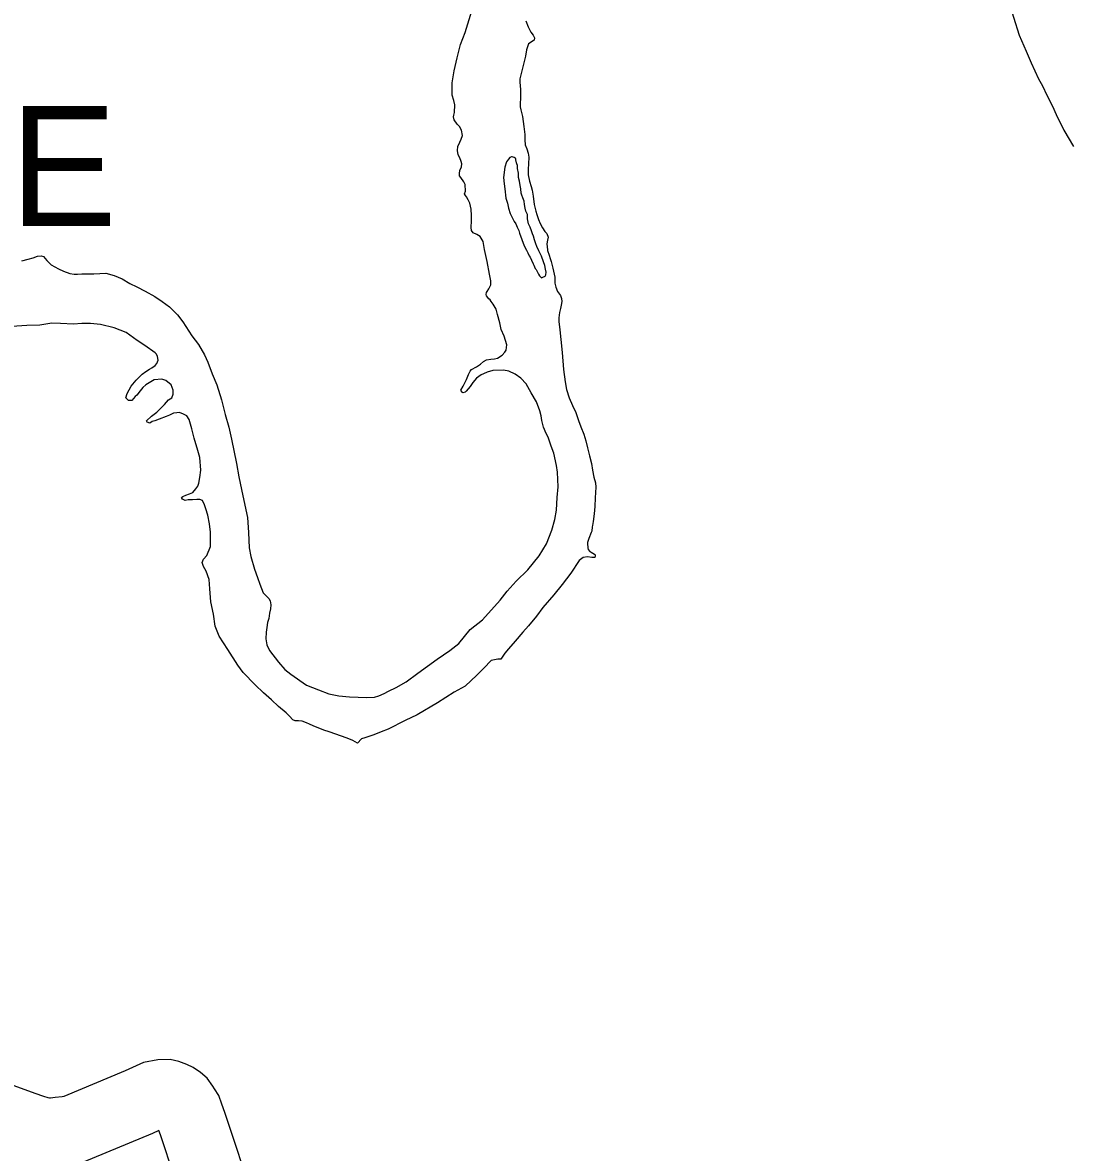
# Model space of a CAD drawing. Extents: x -939622 to -934245, y 1383184 to 1385301.
# Drawn here: x -935488.43 to -935474.6, y 1384336.71 to 1384351.61 of the extents above; entities that cross this region are included whole.
import ezdxf

# ---------------------------------------------------------------- set-up
doc = ezdxf.new("R2010")
doc.units = 0
for name, color, linetype in [('10', 7, 'Continuous'), ('15', 7, 'Continuous'), ('9', 7, 'Continuous')]:
    doc.layers.add(name, color=color, linetype=linetype)

msp = doc.modelspace()

# ---------------------------------------------------------------- linework, layer by layer
at = {"layer": '10'}
msp.add_lwpolyline([(-935475.479, 1384352.328), (-935475.465, 1384352.21), (-935475.445, 1384352.092), (-935475.441, 1384352.014), (-935475.411, 1384351.84), (-935475.362, 1384351.683), (-935475.288, 1384351.447), (-935475.195, 1384351.237), (-935475.13, 1384351.083), (-935475.033, 1384350.87), (-935474.98, 1384350.776), (-935474.923, 1384350.653), (-935474.847, 1384350.51), (-935474.796, 1384350.398), (-935474.699, 1384350.194), (-935474.569, 1384349.975)], dxfattribs=at)
at = {"layer": '15'}
for points in [[(-935485.384, 1384336.08), (-935485.764, 1384337.233), (-935485.803, 1384337.341), (-935485.845, 1384337.456), (-935485.901, 1384337.543), (-935485.924, 1384337.581), (-935485.999, 1384337.686), (-935486.084, 1384337.759), (-935486.183, 1384337.827), (-935486.266, 1384337.867), (-935486.37, 1384337.904), (-935486.484, 1384337.93), (-935486.649, 1384337.928), (-935486.838, 1384337.891), (-935487.079, 1384337.782), (-935487.887, 1384337.445), (-935487.912, 1384337.441), (-935488.001, 1384337.431), (-935488.066, 1384337.42), (-935488.076, 1384337.42), (-935488.096, 1384337.424), (-935488.154, 1384337.442), (-935488.266, 1384337.482), (-935489.052, 1384337.769)], [(-935486.255, 1384335.847), (-935486.614, 1384336.937), (-935486.635, 1384336.995), (-935486.721, 1384336.956), (-935487.643, 1384336.572)]]:
    msp.add_lwpolyline(points, dxfattribs=at)
at = {"layer": '9'}
for points in [[(-935482.51, 1384349.069), (-935482.514, 1384349.15), (-935482.533, 1384349.231), (-935482.557, 1384349.273), (-935482.578, 1384349.312), (-935482.591, 1384349.33), (-935482.603, 1384349.354), (-935482.588, 1384349.387), (-935482.595, 1384349.474), (-935482.61, 1384349.513), (-935482.65, 1384349.569), (-935482.668, 1384349.59), (-935482.671, 1384349.62), (-935482.666, 1384349.659), (-935482.645, 1384349.711), (-935482.64, 1384349.75), (-935482.646, 1384349.78), (-935482.667, 1384349.828), (-935482.689, 1384349.866), (-935482.695, 1384349.926), (-935482.69, 1384349.978), (-935482.663, 1384350.035), (-935482.646, 1384350.074), (-935482.631, 1384350.122), (-935482.644, 1384350.194), (-935482.671, 1384350.239), (-935482.702, 1384350.272), (-935482.741, 1384350.329), (-935482.748, 1384350.367), (-935482.745, 1384350.389), (-935482.736, 1384350.425), (-935482.731, 1384350.527), (-935482.744, 1384350.584), (-935482.765, 1384350.656), (-935482.767, 1384350.815), (-935482.739, 1384350.974), (-935482.701, 1384351.149), (-935482.658, 1384351.321), (-935482.596, 1384351.483), (-935482.46, 1384351.929)], [(-935481.794, 1384351.633), (-935481.763, 1384351.555), (-935481.727, 1384351.486), (-935481.696, 1384351.444), (-935481.681, 1384351.411), (-935481.684, 1384351.378), (-935481.698, 1384351.372), (-935481.758, 1384351.333), (-935481.787, 1384351.251), (-935481.798, 1384351.167), (-935481.848, 1384350.974), (-935481.874, 1384350.872), (-935481.873, 1384350.827), (-935481.866, 1384350.728), (-935481.863, 1384350.659), (-935481.867, 1384350.499), (-935481.858, 1384350.46), (-935481.839, 1384350.374)], [(-935481.839, 1384350.374), (-935481.82, 1384350.242), (-935481.809, 1384350.134), (-935481.809, 1384350.067), (-935481.802, 1384349.998), (-935481.781, 1384349.945), (-935481.762, 1384349.888), (-935481.756, 1384349.837), (-935481.761, 1384349.75), (-935481.763, 1384349.677), (-935481.762, 1384349.605), (-935481.744, 1384349.518), (-935481.725, 1384349.45), (-935481.712, 1384349.399), (-935481.697, 1384349.321), (-935481.684, 1384349.21), (-935481.662, 1384349.123), (-935481.649, 1384349.078), (-935481.628, 1384349.015), (-935481.606, 1384348.961), (-935481.576, 1384348.904), (-935481.542, 1384348.857), (-935481.518, 1384348.83), (-935481.499, 1384348.779), (-935481.508, 1384348.74), (-935481.517, 1384348.692), (-935481.507, 1384348.614), (-935481.507, 1384348.605), (-935481.485, 1384348.545), (-935481.473, 1384348.5), (-935481.46, 1384348.461), (-935481.436, 1384348.374), (-935481.413, 1384348.254), (-935481.413, 1384348.173), (-935481.4, 1384348.122), (-935481.378, 1384348.062), (-935481.363, 1384348.047), (-935481.336, 1384348.012), (-935481.324, 1384347.973), (-935481.32, 1384347.934), (-935481.329, 1384347.883), (-935481.337, 1384347.84), (-935481.352, 1384347.789), (-935481.36, 1384347.717), (-935481.36, 1384347.669), (-935481.347, 1384347.558), (-935481.333, 1384347.432), (-935481.317, 1384347.261), (-935481.297, 1384347.033), (-935481.277, 1384346.874), (-935481.258, 1384346.772), (-935481.221, 1384346.661), (-935481.178, 1384346.559), (-935481.135, 1384346.467), (-935481.101, 1384346.362), (-935481.067, 1384346.278), (-935481.027, 1384346.182), (-935481.003, 1384346.096), (-935480.981, 1384346.003), (-935480.953, 1384345.895), (-935480.928, 1384345.793), (-935480.915, 1384345.706), (-935480.896, 1384345.613), (-935480.874, 1384345.541), (-935480.871, 1384345.484), (-935480.873, 1384345.412), (-935480.881, 1384345.343), (-935480.883, 1384345.229), (-935480.891, 1384345.129), (-935480.908, 1384345.03), (-935480.914, 1384344.979), (-935480.917, 1384344.961), (-935480.925, 1384344.904), (-935480.931, 1384344.883), (-935480.963, 1384344.804), (-935480.981, 1384344.753), (-935480.98, 1384344.738), (-935480.977, 1384344.681), (-935480.971, 1384344.66), (-935480.949, 1384344.636), (-935480.934, 1384344.627), (-935480.889, 1384344.601), (-935480.88, 1384344.592), (-935480.88, 1384344.577), (-935480.883, 1384344.556), (-935480.886, 1384344.556), (-935480.922, 1384344.555), (-935480.982, 1384344.564), (-935481.036, 1384344.554), (-935481.089, 1384344.515), (-935481.199, 1384344.348), (-935481.314, 1384344.2), (-935481.427, 1384344.064), (-935481.569, 1384343.894), (-935481.652, 1384343.779), (-935481.759, 1384343.652), (-935481.833, 1384343.57), (-935481.934, 1384343.452), (-935482.023, 1384343.352), (-935482.07, 1384343.294), (-935482.097, 1384343.255)], [(-935481.86, 1384349.417), (-935481.869, 1384349.462), (-935481.879, 1384349.522), (-935481.889, 1384349.567), (-935481.892, 1384349.624), (-935481.902, 1384349.687), (-935481.906, 1384349.726), (-935481.912, 1384349.747), (-935481.918, 1384349.762), (-935481.925, 1384349.801), (-935481.928, 1384349.819), (-935481.937, 1384349.822), (-935481.946, 1384349.831), (-935481.973, 1384349.842), (-935481.985, 1384349.842), (-935482.006, 1384349.83), (-935482.024, 1384349.811), (-935482.048, 1384349.775), (-935482.073, 1384349.703), (-935482.087, 1384349.567), (-935482.082, 1384349.483), (-935482.073, 1384349.417), (-935482.056, 1384349.297), (-935482.037, 1384349.228), (-935482.021, 1384349.165), (-935481.999, 1384349.094), (-935481.978, 1384349.049), (-935481.95, 1384348.986), (-935481.928, 1384348.956), (-935481.91, 1384348.915), (-935481.885, 1384348.867), (-935481.876, 1384348.834)], [(-935481.876, 1384348.834), (-935481.816, 1384348.667), (-935481.786, 1384348.61), (-935481.77, 1384348.574), (-935481.749, 1384348.535), (-935481.739, 1384348.518), (-935481.721, 1384348.479), (-935481.699, 1384348.431), (-935481.69, 1384348.41), (-935481.671, 1384348.368), (-935481.659, 1384348.353), (-935481.638, 1384348.312), (-935481.628, 1384348.291), (-935481.616, 1384348.273), (-935481.598, 1384348.255), (-935481.589, 1384348.246), (-935481.571, 1384348.253), (-935481.541, 1384348.265), (-935481.529, 1384348.286), (-935481.527, 1384348.319), (-935481.536, 1384348.361), (-935481.543, 1384348.409), (-935481.562, 1384348.457), (-935481.587, 1384348.532), (-935481.624, 1384348.6), (-935481.648, 1384348.657), (-935481.661, 1384348.693), (-935481.68, 1384348.747), (-935481.695, 1384348.795), (-935481.705, 1384348.827), (-935481.72, 1384348.866), (-935481.736, 1384348.911), (-935481.757, 1384348.956), (-935481.773, 1384349.022), (-935481.774, 1384349.079), (-935481.793, 1384349.124), (-935481.802, 1384349.163), (-935481.812, 1384349.211), (-935481.815, 1384349.256), (-935481.834, 1384349.3), (-935481.847, 1384349.333), (-935481.856, 1384349.36), (-935481.86, 1384349.417)], [(-935484.688, 1384342.872), (-935484.531, 1384342.807), (-935484.393, 1384342.755), (-935484.261, 1384342.729), (-935484.122, 1384342.715), (-935483.891, 1384342.706), (-935483.789, 1384342.71), (-935483.733, 1384342.728), (-935483.661, 1384342.762), (-935483.604, 1384342.793), (-935483.506, 1384342.839), (-935483.374, 1384342.915), (-935483.22, 1384343.028), (-935482.963, 1384343.213), (-935482.797, 1384343.326), (-935482.68, 1384343.421), (-935482.529, 1384343.605), (-935482.365, 1384343.733), (-935482.134, 1384343.991), (-935482.039, 1384344.109), (-935481.92, 1384344.242), (-935481.766, 1384344.394), (-935481.618, 1384344.576), (-935481.523, 1384344.733), (-935481.45, 1384344.914), (-935481.412, 1384345.055), (-935481.39, 1384345.179), (-935481.379, 1384345.347), (-935481.369, 1384345.485), (-935481.376, 1384345.68), (-935481.389, 1384345.767), (-935481.427, 1384345.932), (-935481.458, 1384346.025), (-935481.498, 1384346.142), (-935481.525, 1384346.192), (-935481.562, 1384346.276), (-935481.581, 1384346.363), (-935481.591, 1384346.426), (-935481.609, 1384346.492), (-935481.655, 1384346.609), (-935481.726, 1384346.728), (-935481.79, 1384346.845), (-935481.859, 1384346.922), (-935481.935, 1384346.975), (-935482.019, 1384347.014), (-935482.091, 1384347.028), (-935482.229, 1384347.023), (-935482.304, 1384346.999), (-935482.352, 1384346.98), (-935482.385, 1384346.965), (-935482.447, 1384346.919), (-935482.492, 1384346.862), (-935482.527, 1384346.81), (-935482.581, 1384346.75), (-935482.596, 1384346.738), (-935482.625, 1384346.728), (-935482.634, 1384346.734), (-935482.653, 1384346.761), (-935482.62, 1384346.815), (-935482.576, 1384346.903), (-935482.55, 1384346.969), (-935482.529, 1384347.015), (-935482.511, 1384347.036), (-935482.446, 1384347.069), (-935482.392, 1384347.106), (-935482.353, 1384347.142), (-935482.315, 1384347.164), (-935482.255, 1384347.173), (-935482.207, 1384347.177), (-935482.168, 1384347.186), (-935482.108, 1384347.223), (-935482.07, 1384347.265), (-935482.052, 1384347.29), (-935482.044, 1384347.362), (-935482.081, 1384347.476), (-935482.118, 1384347.562), (-935482.139, 1384347.652), (-935482.167, 1384347.76), (-935482.186, 1384347.829), (-935482.223, 1384347.895), (-935482.25, 1384347.933), (-935482.265, 1384347.954), (-935482.283, 1384347.966), (-935482.311, 1384348.005), (-935482.317, 1384348.023), (-935482.311, 1384348.053), (-935482.305, 1384348.065), (-935482.282, 1384348.101), (-935482.255, 1384348.153), (-935482.256, 1384348.207), (-935482.272, 1384348.291), (-935482.306, 1384348.459), (-935482.338, 1384348.62), (-935482.357, 1384348.725), (-935482.396, 1384348.788), (-935482.439, 1384348.815), (-935482.49, 1384348.838), (-935482.511, 1384348.868), (-935482.515, 1384348.91), (-935482.509, 1384348.997), (-935482.51, 1384349.069)], [(-935488.441, 1384348.47), (-935488.36, 1384348.491), (-935488.294, 1384348.51), (-935488.237, 1384348.529), (-935488.189, 1384348.535), (-935488.159, 1384348.526), (-935488.114, 1384348.473), (-935488.056, 1384348.416), (-935487.96, 1384348.363), (-935487.893, 1384348.334), (-935487.809, 1384348.302), (-935487.752, 1384348.293), (-935487.71, 1384348.291), (-935487.65, 1384348.297), (-935487.563, 1384348.298), (-935487.494, 1384348.296), (-935487.416, 1384348.3), (-935487.335, 1384348.306), (-935487.224, 1384348.277), (-935487.121, 1384348.233), (-935487.019, 1384348.171), (-935486.925, 1384348.127), (-935486.814, 1384348.068), (-935486.69, 1384348), (-935486.591, 1384347.932), (-935486.494, 1384347.864), (-935486.391, 1384347.757), (-935486.318, 1384347.665), (-935486.199, 1384347.48), (-935486.114, 1384347.363), (-935486.035, 1384347.229), (-935485.989, 1384347.13), (-935485.933, 1384346.978), (-935485.869, 1384346.834), (-935485.81, 1384346.633), (-935485.76, 1384346.442), (-935485.714, 1384346.274), (-935485.676, 1384346.115), (-935485.613, 1384345.797), (-935485.581, 1384345.617), (-935485.547, 1384345.453), (-935485.5, 1384345.246), (-935485.465, 1384345.081), (-935485.451, 1384344.886), (-935485.443, 1384344.682), (-935485.424, 1384344.568), (-935485.372, 1384344.403), (-935485.332, 1384344.289), (-935485.304, 1384344.205), (-935485.258, 1384344.089), (-935485.218, 1384344.047), (-935485.185, 1384344.014), (-935485.167, 1384343.982), (-935485.16, 1384343.931), (-935485.163, 1384343.879), (-935485.174, 1384343.822), (-935485.185, 1384343.75), (-935485.2, 1384343.699), (-935485.211, 1384343.63), (-935485.22, 1384343.57), (-935485.225, 1384343.482), (-935485.209, 1384343.401), (-935485.175, 1384343.327), (-935485.057, 1384343.175), (-935484.972, 1384343.076), (-935484.893, 1384343.014), (-935484.688, 1384342.872)], [(-935486.475, 1384346.831), (-935486.542, 1384346.891), (-935486.596, 1384346.908), (-935486.695, 1384346.898), (-935486.763, 1384346.858), (-935486.808, 1384346.831), (-935486.847, 1384346.797), (-935486.882, 1384346.755), (-935486.924, 1384346.697), (-935486.947, 1384346.679), (-935486.992, 1384346.625), (-935487.037, 1384346.627), (-935487.073, 1384346.663), (-935487.053, 1384346.717), (-935487, 1384346.817), (-935486.935, 1384346.896), (-935486.896, 1384346.932), (-935486.854, 1384346.975), (-935486.807, 1384347.008), (-935486.759, 1384347.039), (-935486.726, 1384347.057), (-935486.684, 1384347.087), (-935486.664, 1384347.115), (-935486.646, 1384347.157), (-935486.653, 1384347.205), (-935486.668, 1384347.238), (-935486.686, 1384347.256), (-935486.822, 1384347.35), (-935486.922, 1384347.418), (-935487.067, 1384347.522), (-935487.226, 1384347.587), (-935487.404, 1384347.63), (-935487.539, 1384347.644), (-935487.653, 1384347.642), (-935487.761, 1384347.635), (-935487.935, 1384347.64), (-935488.046, 1384347.648), (-935488.151, 1384347.631), (-935488.207, 1384347.622), (-935488.378, 1384347.614), (-935488.774, 1384347.589)], [(-935482.097, 1384343.255), (-935482.123, 1384343.213), (-935482.165, 1384343.212), (-935482.252, 1384343.197), (-935482.347, 1384343.096), (-935482.442, 1384343.002), (-935482.594, 1384342.857), (-935482.74, 1384342.777), (-935482.961, 1384342.637), (-935483.229, 1384342.481), (-935483.388, 1384342.404), (-935483.611, 1384342.291), (-935483.704, 1384342.254), (-935483.8, 1384342.217), (-935483.865, 1384342.195), (-935483.919, 1384342.177), (-935483.961, 1384342.161), (-935484.015, 1384342.104), (-935484.075, 1384342.139), (-935484.15, 1384342.171), (-935484.388, 1384342.253), (-935484.457, 1384342.276), (-935484.599, 1384342.332), (-935484.647, 1384342.356), (-935484.686, 1384342.373), (-935484.746, 1384342.394), (-935484.794, 1384342.402), (-935484.839, 1384342.402), (-935484.869, 1384342.411), (-935484.912, 1384342.461), (-935484.954, 1384342.506), (-935485.057, 1384342.589), (-935485.151, 1384342.675), (-935485.254, 1384342.77), (-935485.366, 1384342.877), (-935485.523, 1384343.038), (-935485.593, 1384343.136), (-935485.727, 1384343.339), (-935485.84, 1384343.515), (-935485.892, 1384343.647), (-935485.915, 1384343.809), (-935485.949, 1384343.971), (-935485.963, 1384344.142), (-935485.97, 1384344.265), (-935486.01, 1384344.376), (-935486.047, 1384344.438), (-935486.062, 1384344.489), (-935486.045, 1384344.535), (-935486.003, 1384344.58), (-935485.956, 1384344.698), (-935485.955, 1384344.89), (-935485.968, 1384345.001), (-935485.99, 1384345.112), (-935486.015, 1384345.199), (-935486.031, 1384345.25), (-935486.058, 1384345.306), (-935486.094, 1384345.321), (-935486.133, 1384345.318), (-935486.19, 1384345.314), (-935486.22, 1384345.317), (-935486.247, 1384345.316), (-935486.289, 1384345.307), (-935486.322, 1384345.325), (-935486.335, 1384345.346), (-935486.32, 1384345.361), (-935486.278, 1384345.376), (-935486.233, 1384345.395), (-935486.185, 1384345.413), (-935486.147, 1384345.459), (-935486.123, 1384345.498), (-935486.106, 1384345.537), (-935486.094, 1384345.612), (-935486.08, 1384345.706), (-935486.094, 1384345.874), (-935486.119, 1384345.967), (-935486.171, 1384346.128), (-935486.199, 1384346.254), (-935486.237, 1384346.374), (-935486.267, 1384346.422), (-935486.312, 1384346.448), (-935486.363, 1384346.466), (-935486.399, 1384346.465), (-935486.441, 1384346.459), (-935486.495, 1384346.434), (-935486.537, 1384346.416), (-935486.63, 1384346.379), (-935486.689, 1384346.36), (-935486.722, 1384346.348), (-935486.755, 1384346.327), (-935486.791, 1384346.341), (-935486.797, 1384346.359), (-935486.732, 1384346.42), (-935486.663, 1384346.472), (-935486.64, 1384346.496), (-935486.616, 1384346.517), (-935486.559, 1384346.575), (-935486.506, 1384346.633), (-935486.464, 1384346.663), (-935486.447, 1384346.711), (-935486.447, 1384346.762), (-935486.475, 1384346.831)]]:
    msp.add_lwpolyline(points, dxfattribs=at)

# ---------------------------------------------------------------- texts
msp.add_text('LAKE', height=1.584, dxfattribs=at).set_placement((-935492.607, 1384348.927))

doc.saveas('drawing.dxf')
